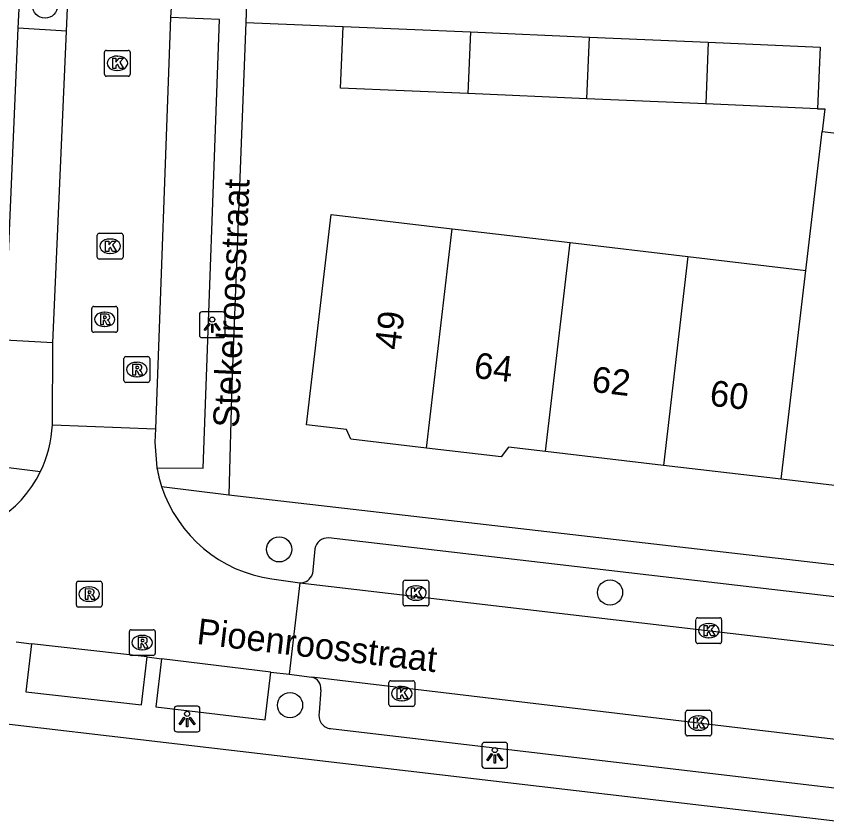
# Model space of a CAD drawing. Extents: x 162250 to 162654, y 380744 to 381605.
# Drawn here: x 162337.09 to 162368.59, y 380954.42 to 380985.64 of the extents above; entities that cross this region are included whole.
import ezdxf

# ---------------------------------------------------------------- set-up
doc = ezdxf.new("R2010")
doc.units = 0
for name, color, linetype in [('IMGEO_Boom', 7, 'Continuous'), ('IMGEO_Kolk', 7, 'Continuous'), ('IMGEO_Lichtpunt', 7, 'Continuous'), ('IMGEO_Openbare_ruimte_label', 7, 'Continuous'), ('IMGEO_Pand', 7, 'Continuous'), ('IMGEO_Pand_nummerreeks', 7, 'Continuous'), ('IMGEO_Parkeervlak_open', 7, 'Continuous'), ('IMGEO_Rijbaan_lokaal_open', 7, 'Continuous'), ('IMGEO_Rioolput', 7, 'Continuous'), ('IMGEO_Voetpad_open', 7, 'Continuous')]:
    doc.layers.add(name, color=color, linetype=linetype)

msp = doc.modelspace()

# ---------------------------------------------------------------- linework, layer by layer
at = {"layer": 'IMGEO_Boom'}
for centre in [(162338.206, 380986.051), (162347.305, 380964.922), (162360.163, 380963.249), (162347.726, 380958.87)]:
    msp.add_circle(centre, 0.489, dxfattribs=at)
at = {"layer": 'IMGEO_Kolk'}
for p, q in [((162340.515, 380983.383), (162340.515, 380984.235)), ((162340.59, 380984.309), (162341.442, 380984.309)), ((162341.003, 380984.089), (162341.028, 380984.089)), ((162341.516, 380984.235), (162341.516, 380983.383)), ((162341.026, 380983.529), (162341.001, 380983.529)), ((162341.442, 380983.309), (162340.59, 380983.309)), ((162340.311, 380977.202), (162341.163, 380977.202)), ((162340.236, 380976.276), (162340.236, 380977.128)), ((162340.724, 380976.982), (162340.749, 380976.982)), ((162341.237, 380977.128), (162341.237, 380976.276)), ((162341.163, 380976.202), (162340.311, 380976.202)), ((162340.747, 380976.422), (162340.722, 380976.422)), ((162352.121, 380962.798), (162352.121, 380963.65)), ((162352.196, 380963.724), (162353.048, 380963.724)), ((162353.122, 380963.65), (162353.122, 380962.798)), ((162352.609, 380963.504), (162352.634, 380963.504)), ((162353.048, 380962.724), (162352.196, 380962.724)), ((162352.632, 380962.944), (162352.607, 380962.944)), ((162363.497, 380961.339), (162363.497, 380962.191)), ((162363.572, 380962.265), (162364.424, 380962.265)), ((162363.985, 380962.045), (162364.01, 380962.045)), ((162364.498, 380962.191), (162364.498, 380961.339)), ((162364.008, 380961.485), (162363.983, 380961.485)), ((162364.424, 380961.265), (162363.572, 380961.265)), ((162351.571, 380958.892), (162351.571, 380959.744)), ((162351.646, 380959.818), (162352.498, 380959.818)), ((162352.059, 380959.598), (162352.084, 380959.598)), ((162352.572, 380959.744), (162352.572, 380958.892)), ((162352.082, 380959.038), (162352.057, 380959.038)), ((162352.498, 380958.818), (162351.646, 380958.818)), ((162363.101, 380957.747), (162363.101, 380958.599)), ((162363.176, 380958.673), (162364.028, 380958.673)), ((162364.102, 380958.599), (162364.102, 380957.747)), ((162363.589, 380958.453), (162363.614, 380958.453)), ((162364.028, 380957.673), (162363.176, 380957.673)), ((162363.612, 380957.893), (162363.587, 380957.893))]:
    msp.add_line(p, q, dxfattribs=at)
for points in [[(162340.515, 380983.383), (162340.515, 380984.235)], [(162340.59, 380984.309), (162341.442, 380984.309)], [(162341.516, 380984.235), (162341.516, 380983.383)], [(162340.836, 380984.009), (162340.959, 380984.009), (162340.959, 380983.858), (162341.089, 380984.009), (162341.253, 380984.009), (162341.107, 380983.858), (162341.26, 380983.609), (162341.108, 380983.609), (162341.023, 380983.773), (162340.959, 380983.706), (162340.959, 380983.609), (162340.836, 380983.609), (162340.836, 380984.009)], [(162341.442, 380983.309), (162340.59, 380983.309)], [(162340.311, 380977.202), (162341.163, 380977.202)], [(162340.236, 380976.276), (162340.236, 380977.128)], [(162340.557, 380976.902), (162340.68, 380976.902), (162340.68, 380976.751), (162340.81, 380976.902), (162340.974, 380976.902), (162340.828, 380976.751), (162340.981, 380976.502), (162340.829, 380976.502), (162340.744, 380976.666), (162340.68, 380976.599), (162340.68, 380976.502), (162340.557, 380976.502), (162340.557, 380976.902)], [(162341.237, 380977.128), (162341.237, 380976.276)], [(162341.163, 380976.202), (162340.311, 380976.202)], [(162352.121, 380962.798), (162352.121, 380963.65)], [(162352.196, 380963.724), (162353.048, 380963.724)], [(162353.122, 380963.65), (162353.122, 380962.798)], [(162352.442, 380963.424), (162352.565, 380963.424), (162352.565, 380963.273), (162352.695, 380963.424), (162352.859, 380963.424), (162352.713, 380963.273), (162352.866, 380963.024), (162352.714, 380963.024), (162352.629, 380963.188), (162352.565, 380963.121), (162352.565, 380963.024), (162352.442, 380963.024), (162352.442, 380963.424)], [(162353.048, 380962.724), (162352.196, 380962.724)], [(162363.497, 380961.339), (162363.497, 380962.191)], [(162363.572, 380962.265), (162364.424, 380962.265)], [(162364.498, 380962.191), (162364.498, 380961.339)], [(162363.818, 380961.965), (162363.941, 380961.965), (162363.941, 380961.814), (162364.071, 380961.965), (162364.235, 380961.965), (162364.089, 380961.814), (162364.242, 380961.565), (162364.09, 380961.565), (162364.005, 380961.729), (162363.941, 380961.662), (162363.941, 380961.565), (162363.818, 380961.565), (162363.818, 380961.965)], [(162364.424, 380961.265), (162363.572, 380961.265)], [(162351.571, 380958.892), (162351.571, 380959.744)], [(162351.646, 380959.818), (162352.498, 380959.818)], [(162351.892, 380959.518), (162352.015, 380959.518), (162352.015, 380959.367), (162352.145, 380959.518), (162352.309, 380959.518), (162352.163, 380959.367), (162352.316, 380959.118), (162352.164, 380959.118), (162352.079, 380959.282), (162352.015, 380959.215), (162352.015, 380959.118), (162351.892, 380959.118), (162351.892, 380959.518)], [(162352.572, 380959.744), (162352.572, 380958.892)], [(162352.498, 380958.818), (162351.646, 380958.818)], [(162363.101, 380957.747), (162363.101, 380958.599)], [(162363.176, 380958.673), (162364.028, 380958.673)], [(162364.102, 380958.599), (162364.102, 380957.747)], [(162363.422, 380958.373), (162363.545, 380958.373), (162363.545, 380958.222), (162363.675, 380958.373), (162363.839, 380958.373), (162363.693, 380958.222), (162363.846, 380957.973), (162363.694, 380957.973), (162363.609, 380958.137), (162363.545, 380958.07), (162363.545, 380957.973), (162363.422, 380957.973), (162363.422, 380958.373)], [(162364.028, 380957.673), (162363.176, 380957.673)]]:
    msp.add_lwpolyline(points, dxfattribs=at)
for centre, start, end in [((162340.592, 380984.233), 91.552, 178.448), ((162340.592, 380984.233), 91.552, 178.448), ((162341.44, 380984.233), 1.552, 88.448), ((162341.44, 380984.233), 1.552, 88.448), ((162340.592, 380983.385), 181.552, 268.448), ((162340.592, 380983.385), 181.552, 268.448), ((162341.44, 380983.385), 271.552, 358.448), ((162341.44, 380983.385), 271.552, 358.448), ((162340.313, 380977.126), 91.552, 178.448), ((162340.313, 380977.126), 91.552, 178.448), ((162341.161, 380977.126), 1.552, 88.448), ((162341.161, 380977.126), 1.552, 88.448), ((162340.313, 380976.278), 181.552, 268.448), ((162340.313, 380976.278), 181.552, 268.448), ((162341.161, 380976.278), 271.552, 358.448), ((162341.161, 380976.278), 271.552, 358.448), ((162352.198, 380963.648), 91.552, 178.448), ((162352.198, 380963.648), 91.552, 178.448), ((162353.046, 380963.648), 1.552, 88.448), ((162353.046, 380963.648), 1.552, 88.448), ((162352.198, 380962.8), 181.552, 268.448), ((162352.198, 380962.8), 181.552, 268.448), ((162353.046, 380962.8), 271.552, 358.448), ((162353.046, 380962.8), 271.552, 358.448), ((162363.574, 380962.189), 91.552, 178.448), ((162363.574, 380962.189), 91.552, 178.448), ((162364.422, 380962.189), 1.552, 88.448), ((162364.422, 380962.189), 1.552, 88.448), ((162363.574, 380961.341), 181.552, 268.448), ((162363.574, 380961.341), 181.552, 268.448), ((162364.422, 380961.341), 271.552, 358.448), ((162364.422, 380961.341), 271.552, 358.448), ((162351.648, 380959.742), 91.552, 178.448), ((162351.648, 380959.742), 91.552, 178.448), ((162352.496, 380959.742), 1.552, 88.448), ((162352.496, 380959.742), 1.552, 88.448), ((162351.648, 380958.894), 181.552, 268.448), ((162351.648, 380958.894), 181.552, 268.448), ((162352.496, 380958.894), 271.552, 358.448), ((162352.496, 380958.894), 271.552, 358.448), ((162363.178, 380958.597), 91.552, 178.448), ((162363.178, 380958.597), 91.552, 178.448), ((162364.026, 380958.597), 1.552, 88.448), ((162364.026, 380958.597), 1.552, 88.448), ((162363.178, 380957.749), 181.552, 268.448), ((162363.178, 380957.749), 181.552, 268.448), ((162364.026, 380957.749), 271.552, 358.448), ((162364.026, 380957.749), 271.552, 358.448)]:
    msp.add_arc(centre, 0.0765, start, end, dxfattribs=at)
for centre, major_axis, ratio, start_param, end_param in [((162341.002, 380983.809), (-0.387, 0.002), 0.722429, 4.712389, 7.853982), ((162341.027, 380983.809), (-0.39, 0.002), 0.717154, 1.570796, 4.712389), ((162340.723, 380976.702), (-0.387, 0.002), 0.722429, 4.712389, 7.853982), ((162340.748, 380976.702), (-0.39, 0.002), 0.717154, 1.570796, 4.712389), ((162352.608, 380963.224), (-0.387, 0.002), 0.722429, 4.712389, 7.853982), ((162352.633, 380963.224), (-0.39, 0.002), 0.717154, 1.570796, 4.712389), ((162363.984, 380961.765), (-0.387, 0.002), 0.722429, 4.712389, 7.853982), ((162364.009, 380961.765), (-0.39, 0.002), 0.717154, 1.570796, 4.712389), ((162352.058, 380959.318), (-0.387, 0.002), 0.722429, 4.712389, 7.853982), ((162352.083, 380959.318), (-0.39, 0.002), 0.717154, 1.570796, 4.712389), ((162363.588, 380958.173), (-0.387, 0.002), 0.722429, 4.712389, 7.853982), ((162363.613, 380958.173), (-0.39, 0.002), 0.717154, 1.570796, 4.712389)]:
    msp.add_ellipse(centre, major_axis=major_axis, ratio=ratio, start_param=start_param, end_param=end_param, dxfattribs=at)
at = {"layer": 'IMGEO_Lichtpunt'}
for p, q in [((162344.205, 380974.053), (162344.205, 380973.246)), ((162344.205, 380974.053), (162344.205, 380973.246)), ((162345.107, 380974.148), (162344.299, 380974.148)), ((162345.107, 380974.148), (162344.299, 380974.148)), ((162345.201, 380973.246), (162345.201, 380974.053)), ((162345.201, 380973.246), (162345.201, 380974.053)), ((162344.299, 380973.152), (162345.107, 380973.152)), ((162344.299, 380973.152), (162345.107, 380973.152)), ((162343.227, 380958.734), (162343.227, 380957.927)), ((162343.227, 380958.734), (162343.227, 380957.927)), ((162344.129, 380958.829), (162343.321, 380958.829)), ((162344.129, 380958.829), (162343.321, 380958.829)), ((162344.223, 380957.927), (162344.223, 380958.734)), ((162344.223, 380957.927), (162344.223, 380958.734)), ((162343.321, 380957.833), (162344.129, 380957.833)), ((162343.321, 380957.833), (162344.129, 380957.833)), ((162355.186, 380957.327), (162355.186, 380956.52)), ((162355.186, 380957.327), (162355.186, 380956.52)), ((162356.088, 380957.422), (162355.28, 380957.422)), ((162356.088, 380957.422), (162355.28, 380957.422)), ((162356.182, 380956.52), (162356.182, 380957.327)), ((162356.182, 380956.52), (162356.182, 380957.327)), ((162355.28, 380956.426), (162356.088, 380956.426)), ((162355.28, 380956.426), (162356.088, 380956.426))]:
    msp.add_line(p, q, dxfattribs=at)
for points in [[(162344.579, 380973.717), (162344.618, 380973.689), (162344.43, 380973.427), (162344.392, 380973.454), (162344.579, 380973.717)], [(162344.791, 380973.689), (162344.829, 380973.716), (162345.016, 380973.454), (162344.977, 380973.426), (162344.791, 380973.689)], [(162344.681, 380973.669), (162344.728, 380973.669), (162344.728, 380973.347), (162344.681, 380973.347), (162344.681, 380973.669)], [(162343.601, 380958.398), (162343.64, 380958.37), (162343.452, 380958.108), (162343.414, 380958.135), (162343.601, 380958.398)], [(162343.703, 380958.35), (162343.75, 380958.35), (162343.75, 380958.028), (162343.703, 380958.028), (162343.703, 380958.35)], [(162343.813, 380958.37), (162343.851, 380958.397), (162344.038, 380958.135), (162343.999, 380958.107), (162343.813, 380958.37)], [(162355.56, 380956.991), (162355.599, 380956.963), (162355.411, 380956.701), (162355.373, 380956.728), (162355.56, 380956.991)], [(162355.772, 380956.963), (162355.81, 380956.99), (162355.997, 380956.728), (162355.958, 380956.7), (162355.772, 380956.963)], [(162355.662, 380956.943), (162355.709, 380956.943), (162355.709, 380956.621), (162355.662, 380956.621), (162355.662, 380956.943)]]:
    msp.add_lwpolyline(points, dxfattribs=at)
for centre in [(162344.704, 380973.851), (162343.726, 380958.532), (162355.685, 380957.125)]:
    msp.add_circle(centre, 0.0994, dxfattribs=at)
for centre, start, end in [((162344.299, 380974.053), 90, 180), ((162344.299, 380974.053), 90, 180), ((162345.107, 380974.053), 0, 90), ((162345.107, 380974.053), 0, 90), ((162344.299, 380973.246), 180, 270), ((162344.299, 380973.246), 180, 270), ((162345.107, 380973.246), 270, 0), ((162345.107, 380973.246), 270, 360), ((162343.321, 380958.734), 90, 180), ((162343.321, 380958.734), 90, 180), ((162344.129, 380958.734), 0, 90), ((162344.129, 380958.734), 0, 90), ((162343.321, 380957.927), 180, 270), ((162343.321, 380957.927), 180, 270), ((162344.129, 380957.927), 270, 0), ((162344.129, 380957.927), 270, 360), ((162355.28, 380957.327), 90, 180), ((162355.28, 380957.327), 90, 180), ((162356.088, 380957.327), 0, 90), ((162356.088, 380957.327), 0, 90), ((162355.28, 380956.52), 180, 270), ((162355.28, 380956.52), 180, 270), ((162356.088, 380956.52), 270, 0), ((162356.088, 380956.52), 270, 360)]:
    msp.add_arc(centre, 0.0946, start, end, dxfattribs=at)
at = {"layer": 'IMGEO_Pand'}
for points in [[(162354.642, 380982.631), (162349.682, 380982.847), (162349.787, 380985.243)], [(162349.787, 380985.243), (162354.737, 380985.028)], [(162354.737, 380985.028), (162354.642, 380982.631)], [(162354.737, 380985.028), (162359.358, 380984.826)], [(162359.263, 380982.43), (162359.358, 380984.826)], [(162359.358, 380984.826), (162363.98, 380984.625)], [(162363.98, 380984.625), (162363.885, 380982.229)], [(162363.98, 380984.625), (162368.324, 380984.436), (162368.22, 380982.04)], [(162359.263, 380982.43), (162354.642, 380982.631)], [(162363.885, 380982.229), (162359.263, 380982.43)], [(162368.22, 380982.04), (162363.885, 380982.229)], [(162367.77, 380975.764), (162368.404, 380981.162)], [(162368.404, 380981.162), (162370.753, 380980.886)], [(162353.025, 380968.855), (162350.083, 380969.201), (162349.921, 380969.578), (162348.364, 380969.761), (162349.325, 380977.932), (162354.026, 380977.379)], [(162353.025, 380968.855), (162354.026, 380977.379)], [(162354.026, 380977.379), (162354.258, 380977.352), (162358.607, 380976.841)], [(162357.653, 380968.721), (162358.607, 380976.841)], [(162358.607, 380976.841), (162363.189, 380976.303)], [(162363.189, 380976.303), (162362.235, 380968.183)], [(162363.189, 380976.303), (162367.77, 380975.764)], [(162366.817, 380967.644), (162367.77, 380975.764)], [(162357.653, 380968.721), (162356.219, 380968.89), (162355.937, 380968.513), (162353.025, 380968.855)], [(162362.235, 380968.183), (162357.653, 380968.721)], [(162366.817, 380967.644), (162362.235, 380968.183)], [(162371.398, 380967.106), (162366.817, 380967.644)]]:
    msp.add_lwpolyline(points, dxfattribs=at)
at = {"layer": 'IMGEO_Parkeervlak_open'}
msp.add_lwpolyline([(162339.037, 380985.062), (162337.162, 380985.171)], dxfattribs=at)
at = {"layer": 'IMGEO_Rijbaan_lokaal_open'}
for points in [[(162339.037, 380985.062), (162339.119, 380986.868)], [(162343.163, 380986.78), (162343.084, 380985.588)], [(162343.084, 380985.588), (162342.495, 380969.61)], [(162338.509, 380972.948), (162339.037, 380985.062)], [(162338.492, 380969.758), (162338.509, 380972.948)], [(162338.492, 380969.758), (162342.495, 380969.61)], [(162342.495, 380969.61), (162342.476, 380969.092), (162342.553, 380968.091)], [(162347.022, 380963.772), (162348.113, 380963.62)], [(162348.113, 380963.62), (162347.688, 380960.071)], [(162348.113, 380963.62), (162391.637, 380958.538)], [(162337.083, 380961.332), (162337.683, 380961.253)], [(162342.172, 380960.742), (162337.683, 380961.253)], [(162342.172, 380960.742), (162342.735, 380960.674)], [(162346.981, 380960.157), (162342.735, 380960.674)], [(162346.981, 380960.157), (162347.688, 380960.071)], [(162347.688, 380960.071), (162348.578, 380959.963)], [(162391.241, 380954.88), (162348.578, 380959.963)]]:
    msp.add_lwpolyline(points, dxfattribs=at)
for centre, radius, start, end in [((162333.909, 380969.959), 4.587, 333.9951, 357.486), ((162347.8, 380969.025), 5.33, 190.0934, 198.0912), ((162333.887, 380969.961), 4.608, 268.663, 334.0969), ((162347.772, 380969.02), 5.302, 198.1369, 261.864)]:
    msp.add_arc(centre, radius, start, end, dxfattribs=at)
at = {"layer": 'IMGEO_Rioolput'}
for p, q in [((162340.097, 380974.359), (162340.949, 380974.359)), ((162340.022, 380973.433), (162340.022, 380974.285)), ((162340.51, 380974.139), (162340.535, 380974.139)), ((162341.023, 380974.285), (162341.023, 380973.433)), ((162340.533, 380973.579), (162340.508, 380973.579)), ((162340.949, 380973.359), (162340.097, 380973.359)), ((162341.272, 380971.484), (162341.272, 380972.336)), ((162341.347, 380972.41), (162342.199, 380972.41)), ((162341.76, 380972.19), (162341.785, 380972.19)), ((162342.273, 380972.336), (162342.273, 380971.484)), ((162341.783, 380971.63), (162341.758, 380971.63)), ((162342.199, 380971.41), (162341.347, 380971.41)), ((162339.423, 380962.757), (162339.423, 380963.609)), ((162339.498, 380963.683), (162340.35, 380963.683)), ((162340.424, 380963.609), (162340.424, 380962.757)), ((162339.911, 380963.463), (162339.936, 380963.463)), ((162340.35, 380962.683), (162339.498, 380962.683)), ((162339.934, 380962.903), (162339.909, 380962.903)), ((162341.484, 380960.874), (162341.484, 380961.726)), ((162341.559, 380961.8), (162342.411, 380961.8)), ((162342.485, 380961.726), (162342.485, 380960.874)), ((162341.972, 380961.58), (162341.997, 380961.58)), ((162342.411, 380960.8), (162341.559, 380960.8)), ((162341.995, 380961.02), (162341.97, 380961.02))]:
    msp.add_line(p, q, dxfattribs=at)
for points in [[(162340.097, 380974.359), (162340.949, 380974.359)], [(162340.022, 380973.433), (162340.022, 380974.285)], [(162340.611, 380974.057), (162340.359, 380974.059), (162340.359, 380973.659)], [(162341.023, 380974.285), (162341.023, 380973.433)], [(162340.359, 380973.659), (162340.483, 380973.659), (162340.483, 380973.821), (162340.494, 380973.821)], [(162340.537, 380973.978), (162340.483, 380973.978), (162340.483, 380973.897)], [(162340.483, 380973.897), (162340.535, 380973.897)], [(162340.541, 380973.792), (162340.612, 380973.659), (162340.752, 380973.659), (162340.687, 380973.785)], [(162340.949, 380973.359), (162340.097, 380973.359)], [(162341.272, 380971.484), (162341.272, 380972.336)], [(162341.347, 380972.41), (162342.199, 380972.41)], [(162341.861, 380972.108), (162341.609, 380972.11), (162341.609, 380971.71)], [(162342.273, 380972.336), (162342.273, 380971.484)], [(162341.609, 380971.71), (162341.733, 380971.71), (162341.733, 380971.872), (162341.744, 380971.872)], [(162341.787, 380972.029), (162341.733, 380972.029), (162341.733, 380971.948)], [(162341.733, 380971.948), (162341.785, 380971.948)], [(162341.791, 380971.843), (162341.862, 380971.71), (162342.002, 380971.71), (162341.937, 380971.836)], [(162342.199, 380971.41), (162341.347, 380971.41)], [(162339.423, 380962.757), (162339.423, 380963.609)], [(162339.498, 380963.683), (162340.35, 380963.683)], [(162340.424, 380963.609), (162340.424, 380962.757)], [(162340.012, 380963.381), (162339.76, 380963.383), (162339.76, 380962.983)], [(162339.938, 380963.302), (162339.884, 380963.302), (162339.884, 380963.221)], [(162339.76, 380962.983), (162339.884, 380962.983), (162339.884, 380963.145), (162339.895, 380963.145)], [(162339.884, 380963.221), (162339.936, 380963.221)], [(162339.942, 380963.116), (162340.013, 380962.983), (162340.153, 380962.983), (162340.088, 380963.109)], [(162340.35, 380962.683), (162339.498, 380962.683)], [(162341.484, 380960.874), (162341.484, 380961.726)], [(162341.559, 380961.8), (162342.411, 380961.8)], [(162342.485, 380961.726), (162342.485, 380960.874)], [(162342.073, 380961.498), (162341.821, 380961.5), (162341.821, 380961.1)], [(162341.999, 380961.419), (162341.945, 380961.419), (162341.945, 380961.338)], [(162341.821, 380961.1), (162341.945, 380961.1), (162341.945, 380961.262), (162341.956, 380961.262)], [(162341.945, 380961.338), (162341.997, 380961.338)], [(162342.003, 380961.233), (162342.074, 380961.1), (162342.214, 380961.1), (162342.149, 380961.226)], [(162342.411, 380960.8), (162341.559, 380960.8)]]:
    msp.add_lwpolyline(points, dxfattribs=at)
for centre, radius, start, end in [((162340.099, 380974.283), 0.0765, 91.552, 178.448), ((162340.099, 380974.283), 0.0765, 91.552, 178.448), ((162340.947, 380974.283), 0.0765, 1.552, 88.448), ((162340.947, 380974.283), 0.0765, 1.552, 88.448), ((162340.61, 380973.947), 0.109, 350.3612, 89.416), ((162340.493, 380973.768), 0.0533, 26.0293, 88.6989), ((162340.519, 380974.086), 0.19, 274.7715, 282.9687), ((162340.543, 380973.882), 0.0964, 77.0061, 93.1865), ((162340.557, 380973.939), 0.0378, 276.6634, 79.6772), ((162340.608, 380973.947), 0.112, 277.5842, 350.9817), ((162340.592, 380973.732), 0.108, 29.5134, 73.7905), ((162340.099, 380973.435), 0.0765, 181.552, 268.448), ((162340.099, 380973.435), 0.0765, 181.552, 268.448), ((162340.947, 380973.435), 0.0765, 271.552, 358.448), ((162340.947, 380973.435), 0.0765, 271.552, 358.448), ((162341.349, 380972.334), 0.0765, 91.552, 178.448), ((162341.349, 380972.334), 0.0765, 91.552, 178.448), ((162341.86, 380971.998), 0.109, 350.3612, 89.416), ((162342.197, 380972.334), 0.0765, 1.552, 88.448), ((162342.197, 380972.334), 0.0765, 1.552, 88.448), ((162341.743, 380971.819), 0.0533, 26.0293, 88.6989), ((162341.769, 380972.137), 0.19, 274.7715, 282.9687), ((162341.793, 380971.933), 0.0964, 77.0061, 93.1865), ((162341.807, 380971.99), 0.0378, 276.6634, 79.6772), ((162341.858, 380971.998), 0.112, 277.5842, 350.9817), ((162341.842, 380971.783), 0.108, 29.5134, 73.7905), ((162341.349, 380971.486), 0.0765, 181.552, 268.448), ((162341.349, 380971.486), 0.0765, 181.552, 268.448), ((162342.197, 380971.486), 0.0765, 271.552, 358.448), ((162342.197, 380971.486), 0.0765, 271.552, 358.448), ((162339.5, 380963.607), 0.0765, 91.552, 178.448), ((162339.5, 380963.607), 0.0765, 91.552, 178.448), ((162340.348, 380963.607), 0.0765, 1.552, 88.448), ((162340.348, 380963.607), 0.0765, 1.552, 88.448), ((162339.944, 380963.206), 0.0964, 77.0061, 93.1865), ((162339.958, 380963.263), 0.0378, 276.6634, 79.6772), ((162340.011, 380963.271), 0.109, 350.3612, 89.416), ((162339.894, 380963.092), 0.0533, 26.0293, 88.6989), ((162339.92, 380963.41), 0.19, 274.7715, 282.9687), ((162340.009, 380963.271), 0.112, 277.5842, 350.9817), ((162339.993, 380963.056), 0.108, 29.5134, 73.7905), ((162339.5, 380962.759), 0.0765, 181.552, 268.448), ((162339.5, 380962.759), 0.0765, 181.552, 268.448), ((162340.348, 380962.759), 0.0765, 271.552, 358.448), ((162340.348, 380962.759), 0.0765, 271.552, 358.448), ((162341.561, 380961.724), 0.0765, 91.552, 178.448), ((162341.561, 380961.724), 0.0765, 91.552, 178.448), ((162342.409, 380961.724), 0.0765, 1.552, 88.448), ((162342.409, 380961.724), 0.0765, 1.552, 88.448), ((162342.005, 380961.323), 0.0964, 77.0061, 93.1865), ((162342.019, 380961.38), 0.0378, 276.6634, 79.6772), ((162342.072, 380961.388), 0.109, 350.3612, 89.416), ((162341.955, 380961.209), 0.0533, 26.0293, 88.6989), ((162341.981, 380961.527), 0.19, 274.7715, 282.9687), ((162342.07, 380961.388), 0.112, 277.5842, 350.9817), ((162342.054, 380961.173), 0.108, 29.5134, 73.7905), ((162341.561, 380960.876), 0.0765, 181.552, 268.448), ((162341.561, 380960.876), 0.0765, 181.552, 268.448), ((162342.409, 380960.876), 0.0765, 271.552, 358.448), ((162342.409, 380960.876), 0.0765, 271.552, 358.448)]:
    msp.add_arc(centre, radius, start, end, dxfattribs=at)
for centre, major_axis, ratio, start_param, end_param in [((162340.509, 380973.859), (-0.387, 0.002), 0.722429, 4.712389, 7.853982), ((162340.534, 380973.859), (-0.39, 0.002), 0.717154, 1.570796, 4.712389), ((162341.759, 380971.91), (-0.387, 0.002), 0.722429, 4.712389, 7.853982), ((162341.784, 380971.91), (-0.39, 0.002), 0.717154, 1.570796, 4.712389), ((162339.91, 380963.183), (-0.387, 0.002), 0.722429, 4.712389, 7.853982), ((162339.935, 380963.183), (-0.39, 0.002), 0.717154, 1.570796, 4.712389), ((162341.971, 380961.3), (-0.387, 0.002), 0.722429, 4.712389, 7.853982), ((162341.996, 380961.3), (-0.39, 0.002), 0.717154, 1.570796, 4.712389)]:
    msp.add_ellipse(centre, major_axis=major_axis, ratio=ratio, start_param=start_param, end_param=end_param, dxfattribs=at)
at = {"layer": 'IMGEO_Voetpad_open'}
for points in [[(162337.162, 380985.171), (162337.251, 380986.943), (162339.119, 380986.868)], [(162346.066, 380986.918), (162346.007, 380985.389)], [(162342.553, 380968.091), (162344.349, 380968.083), (162344.989, 380985.516), (162343.084, 380985.588)], [(162346.007, 380985.389), (162345.464, 380971.341), (162345.351, 380967.047)], [(162346.007, 380985.389), (162349.787, 380985.243)], [(162338.509, 380972.948), (162336.646, 380973.052), (162337.162, 380985.171)], [(162368.22, 380982.04), (162368.508, 380982.044), (162368.404, 380981.162)], [(162335.219, 380968.294), (162338.032, 380967.948)], [(162342.734, 380967.37), (162345.351, 380967.047)], [(162345.351, 380967.047), (162394.106, 380961.425)], [(162391.121, 380960.493), (162349.221, 380965.369)], [(162348.693, 380964.938), (162348.602, 380963.971)], [(162396.364, 380951.153), (162282.368, 380964.496)], [(162337.683, 380961.253), (162337.463, 380959.389), (162341.953, 380958.882), (162342.172, 380960.742)], [(162342.735, 380960.674), (162342.509, 380958.81), (162346.756, 380958.297), (162346.981, 380960.157)], [(162348.922, 380959.465), (162348.857, 380958.585)], [(162349.301, 380957.956), (162390.118, 380953.163)]]:
    msp.add_lwpolyline(points, dxfattribs=at)
for centre, radius, start, end in [((162349.206, 380964.848), 0.521, 88.3781, 170.0706), ((162348.117, 380964.131), 0.511, 269.5588, 341.7822), ((162348.455, 380959.51), 0.469, 354.4577, 74.8128), ((162349.368, 380958.475), 0.523, 167.822, 262.6132)]:
    msp.add_arc(centre, radius, start, end, dxfattribs=at)

# ---------------------------------------------------------------- texts
at = {"layer": 'IMGEO_Openbare_ruimte_label'}
for s, rotation, p in [('Stekelroosstraat', 87.4781, (162345.73, 380969.634)), ('Pioenroosstraat', 353.2232, (162344.07, 380961.253))]:
    msp.add_text(s, height=1, rotation=rotation, dxfattribs=at).set_placement(p)
at = {"layer": 'IMGEO_Pand_nummerreeks'}
for s, rotation, p in [('49', 83.2922, (162352.006, 380972.643)), ('64', 353.2961, (162354.837, 380971.59)), ('62', 353.2961, (162359.415, 380971.051)), ('60', 353.2961, (162364.002, 380970.512))]:
    msp.add_text(s, height=1, rotation=rotation, dxfattribs=at).set_placement(p)

doc.saveas('drawing.dxf')
